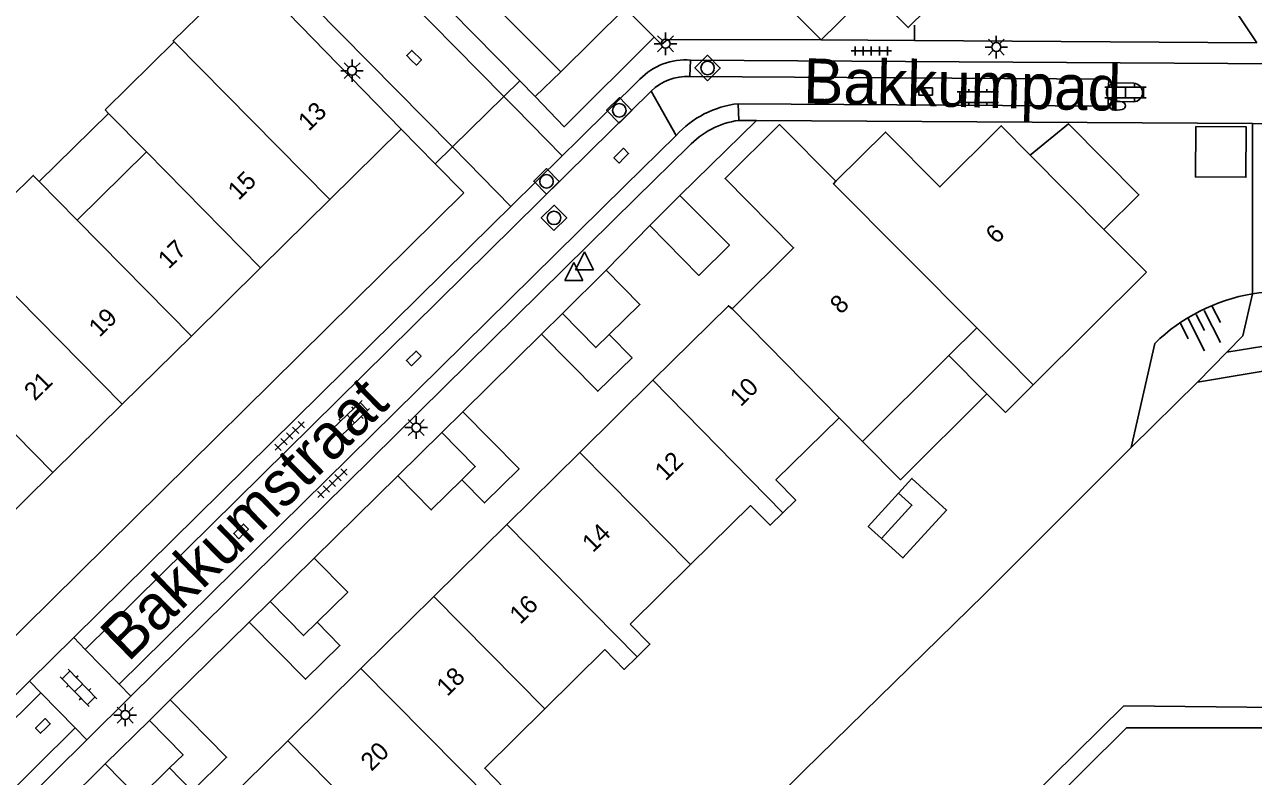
# Model space of a CAD drawing. Extents: x 128000 to 131008, y 398996 to 402500.
# Drawn here: x 129610.8 to 129679.1, y 399505.3 to 399547 of the extents above; entities that cross this region are included whole.
import ezdxf

# ---------------------------------------------------------------- set-up
doc = ezdxf.new("R2010")
doc.units = 0
for name, color, linetype in [('gg-afsc-erfafscheiding', 7, 'Continuous'), ('gg-anno-huisnummerreeks BGT', 7, 'Continuous'), ('gg-anno-openbare ruimte label', 7, 'Continuous'), ('gg-bbg-bijgebouw', 7, 'Continuous'), ('gg-bbg-gedigitaliseerde bebouwing', 7, 'Continuous'), ('gg-bbg-gedigitaliseerde bijgebouw', 7, 'Continuous'), ('gg-bbg-hoofdgebouw', 7, 'Continuous'), ('gg-bbg-luifel en loopbrug', 7, 'Continuous'), ('gg-bbg-tussenscheiding', 7, 'Continuous'), ('gg-knt-BGT kruinlijn', 7, 'Continuous'), ('gg-knt-verharding', 7, 'Continuous'), ('gg-kntw-beschoeiing', 7, 'Continuous'), ('gt-grn-groengrens', 7, 'Continuous'), ('gt-grn-weggrens', 7, 'Continuous'), ('gt-symb-brandkraan', 7, 'Continuous'), ('gt-symb-klinker verharding', 7, 'Continuous'), ('gt-symb-kolk', 7, 'Continuous'), ('gt-symb-lichtmast', 7, 'Continuous'), ('gt-symb-rioolschacht', 7, 'Continuous'), ('gt-symb-talud symbool', 7, 'Continuous'), ('gt-symb-tegel verharding', 7, 'Continuous'), ('gt-symb-waterafsluiter', 7, 'Continuous')]:
    doc.layers.add(name, color=color, linetype=linetype)

# ---------------------------------------------------------------- blocks, each defined once
blk = doc.blocks.new('gt0-LMAST')
at = {"layer": 'gt-symb-lichtmast'}
for p, q in [((-0.182, 0.173), (-0.447, 0.438)), ((-0.005, 0.246), (-0.005, 0.621)), ((0.172, 0.173), (0.437, 0.438)), ((-0.255, -0.004), (-0.63, -0.004)), ((-0.182, -0.181), (-0.447, -0.446)), ((-0.005, -0.254), (-0.005, -0.629)), ((0.437, -0.446), (0.172, -0.181)), ((0.245, -0.004), (0.62, -0.004))]:
    blk.add_line(p, q, dxfattribs=at)
blk.add_circle((-0.005, -0.004), 0.25, dxfattribs=at)
blk = doc.blocks.new('gt0-KOLK')
at = {"layer": 'gt-symb-kolk'}
blk.add_lwpolyline([(0, 0), (0.375, 0), (0.375, 0.4), (-0.375, 0.4), (-0.375, 0), (0, 0)], dxfattribs=at)
blk = doc.blocks.new('gt0-RS')
at = {"layer": 'gt-symb-rioolschacht'}
blk.add_lwpolyline([(-0.5, -0.5), (0.5, -0.5), (0.5, 0.5), (-0.5, 0.5)], close=True, dxfattribs=at)
blk.add_circle((0, 0), 0.375, dxfattribs=at)
blk = doc.blocks.new('gt0-KL1')
at = {"layer": 'gt-symb-klinker verharding'}
for p, q in [((-1.15, 0.3), (1.15, 0.3)), ((-1, -0.3), (-1, 0.3)), ((-0.5, 0.3), (-0.5, 0.45)), ((0, -0.3), (0, 0.3)), ((0.5, 0.3), (0.5, 0.45)), ((1, -0.3), (1, 0.3)), ((-1.15, -0.3), (1.15, -0.3)), ((-0.5, -0.45), (-0.5, -0.3)), ((0.5, -0.45), (0.5, -0.3))]:
    blk.add_line(p, q, dxfattribs=at)
blk = doc.blocks.new('gt0-TEG1')
at = {"layer": 'gt-symb-tegel verharding'}
for p, q in [((-1.125, 0), (1.125, 0)), ((-0.9, -0.25), (-0.9, 0.25)), ((-0.45, -0.25), (-0.45, 0.25)), ((0, -0.25), (0, 0.25)), ((0.45, -0.25), (0.45, 0.25)), ((0.9, -0.25), (0.9, 0.25))]:
    blk.add_line(p, q, dxfattribs=at)
blk = doc.blocks.new('gt0-BR')
at = {"layer": 'gt-symb-brandkraan'}
for centre, radius, start, end in [((-0.244, 0), 0.206, 107.56694, 252.43307), ((0.599, -2.664), 3, 106.89205, 107.56694), ((0, -0.691), 0.938, 73.10799, 106.89205), ((-0.599, -2.664), 3, 72.43309, 73.10799), ((0.244, 0), 0.206, 287.56695, 72.43309), ((0.599, 2.664), 3, 252.43307, 253.10797), ((0, 0.691), 0.938, 253.10797, 286.89206), ((-0.599, 2.664), 3, 286.89206, 287.56695)]:
    blk.add_arc(centre, radius, start, end, dxfattribs=at)
blk = doc.blocks.new('gt0-TALUD_1')
at = {"layer": 'gt-symb-talud symbool'}
for p, q in [((-1, -1), (-1, 0)), ((-0.5, -2), (-0.5, 0)), ((0.5, -2), (0.5, 0)), ((1, -1), (1, 0)), ((0, -1), (0, 0))]:
    blk.add_line(p, q, dxfattribs=at)
blk = doc.blocks.new('gt0-WAFSL')
at = {"layer": 'gt-symb-waterafsluiter'}
for p, q in [((-0.5, -0.333), (0, 0.667)), ((0, 0.667), (0.5, -0.333)), ((0.5, -0.333), (-0.5, -0.333))]:
    blk.add_line(p, q, dxfattribs=at)

msp = doc.modelspace()

# ---------------------------------------------------------------- linework, layer by layer
at = {"layer": 'gg-afsc-erfafscheiding'}
for p, q in [((129677.139, 399549.221), (129679.269, 399545.991)), ((129660.26, 399546.116), (129660.265, 399546.966)), ((129679.269, 399545.991), (129660.26, 399546.116)), ((129679.03, 399541.504), (129679.03, 399532.052))]:
    msp.add_line(p, q, dxfattribs=at)
at = {"layer": 'gg-bbg-bijgebouw'}
for p, q in [((129645.949, 399536.23), (129647.233, 399537.511)), ((129645.559, 399535.841), (129645.949, 399536.23)), ((129643.14, 399533.36), (129640.707, 399530.961)), ((129640.707, 399530.961), (129639.54, 399529.81)), ((129635.17, 399525.5), (129634.007, 399524.357)), ((129634.007, 399524.357), (129631.56, 399521.95)), ((129626.92, 399517.38), (129624.47, 399514.964)), ((129624.47, 399514.964), (129623.31, 399513.82)), ((129618.93, 399509.5), (129617.775, 399508.364)), ((129617.775, 399508.364), (129615.32, 399505.95))]:
    msp.add_line(p, q, dxfattribs=at)
for points in [[(129647.233, 399537.511), (129649.987, 399534.747), (129648.294, 399533.073), (129645.559, 399535.841)], [(129643.31, 399529.8), (129645.01, 399531.46), (129643.14, 399533.36)], [(129639.54, 399529.81), (129642.67, 399526.64), (129644.58, 399528.5), (129643.31, 399529.8)], [(129635.12, 399521.73), (129636.39, 399520.44), (129638.3, 399522.33), (129635.17, 399525.5)], [(129631.56, 399521.95), (129633.42, 399520.05), (129635.12, 399521.73)], [(129627.08, 399513.81), (129628.79, 399515.49), (129626.92, 399517.38)], [(129623.31, 399513.82), (129626.44, 399510.65), (129628.35, 399512.52), (129627.08, 399513.81)], [(129618.89, 399505.72), (129620.14, 399504.44), (129622.06, 399506.32), (129618.93, 399509.5)], [(129615.32, 399505.95), (129617.19, 399504.05), (129618.89, 399505.72)]]:
    msp.add_lwpolyline(points, dxfattribs=at)
at = {"layer": 'gg-bbg-gedigitaliseerde bebouwing'}
for p, q in [((129619.145, 399546.039), (129615.312, 399542.265)), ((129615.312, 399542.265), (129615.503, 399542.071)), ((129615.503, 399542.071), (129617.608, 399539.934)), ((129617.608, 399539.934), (129613.762, 399536.143)), ((129613.762, 399536.143), (129611.655, 399538.282)), ((129673.15, 399533.25), (129666.852, 399526.999)), ((129662.174, 399528.626), (129657.373, 399523.857)), ((129657.373, 399523.857), (129656.08, 399525.16)), ((129647.827, 399517.012), (129644.479, 399513.704)), ((129639.729, 399509.009), (129643.057, 399512.298))]:
    msp.add_line(p, q, dxfattribs=at)
for points in [[(129611.655, 399538.282), (129611.316, 399538.626), (129607.469, 399534.838)], [(129656.08, 399525.16), (129652.57, 399521.713), (129653.667, 399520.595), (129652.956, 399519.896)], [(129652.956, 399519.896), (129652.243, 399519.195), (129651.163, 399520.293), (129647.827, 399517.012)], [(129644.857, 399511.898), (129645.569, 399512.601), (129644.479, 399513.704)], [(129644.857, 399511.898), (129644.146, 399511.196), (129643.057, 399512.298)], [(129639.729, 399509.009), (129636.391, 399505.701), (129637.477, 399504.606), (129636.774, 399503.909)]]:
    msp.add_lwpolyline(points, dxfattribs=at)
at = {"layer": 'gg-bbg-gedigitaliseerde bijgebouw'}
for p, q in [((129664.288, 399526.496), (129662.174, 399528.626)), ((129666.852, 399526.999), (129665.309, 399525.467)), ((129665.309, 399525.467), (129664.288, 399526.496))]:
    msp.add_line(p, q, dxfattribs=at)
for points in [[(129675.886, 399541.341), (129678.686, 399541.323), (129678.669, 399538.523), (129675.869, 399538.541), (129675.886, 399541.341)], [(129658.434, 399518.462), (129659.616, 399517.384), (129662.042, 399520.044), (129660.121, 399521.796), (129659.38, 399520.983)], [(129658.434, 399518.462), (129660.118, 399520.31), (129659.38, 399520.983)]]:
    msp.add_lwpolyline(points, dxfattribs=at)
at = {"layer": 'gg-bbg-hoofdgebouw'}
for p, q in [((129631.76, 399541.19), (129625.45, 399547.66)), ((129644.191, 399547.91), (129640.62, 399544.38)), ((129627.795, 399537.286), (129631.76, 399541.19)), ((129670.787, 399535.63), (129666.688, 399539.76)), ((129623.947, 399533.497), (129627.795, 399537.286)), ((129673.15, 399533.25), (129670.787, 399535.63)), ((129620.099, 399529.708), (129623.947, 399533.497)), ((129616.252, 399525.92), (129620.099, 399529.708)), ((129645.737, 399527.252), (129641.68, 399523.248)), ((129612.403, 399522.131), (129616.252, 399525.92)), ((129641.68, 399523.248), (129637.624, 399519.244)), ((129608.554, 399518.341), (129612.403, 399522.131)), ((129637.624, 399519.244), (129633.566, 399515.24)), ((129633.566, 399515.24), (129629.51, 399511.236)), ((129629.51, 399511.236), (129625.453, 399507.232)), ((129625.453, 399507.232), (129621.396, 399503.228))]:
    msp.add_line(p, q, dxfattribs=at)
for points in [[(129655.07, 399546.15), (129657.87, 399548.91), (129659.92, 399546.84), (129664.96, 399551.811), (129662.83, 399553.97)], [(129648.38, 399552.05), (129651.69, 399548.7), (129652.12, 399549.13), (129655.07, 399546.15)], [(129634.66, 399551.2), (129637.61, 399548.21), (129637.19, 399547.8), (129640.62, 399544.38)], [(129623.125, 399550.044), (129619.083, 399546.102), (129619.145, 399546.039)], [(129655.89, 399538.3), (129652.77, 399541.45), (129649.74, 399538.45), (129653.55, 399534.61), (129650.14, 399531.22)], [(129666.688, 399539.76), (129665.08, 399541.38), (129661.67, 399537.99), (129658.65, 399541.03), (129655.89, 399538.3)], [(129650.14, 399531.22), (129649.93, 399531.39), (129645.737, 399527.252)]]:
    msp.add_lwpolyline(points, dxfattribs=at)
at = {"layer": 'gg-bbg-luifel en loopbrug'}
msp.add_line((129615.503, 399542.071), (129611.655, 399538.282), dxfattribs=at)
for points in [[(129670.787, 399535.63), (129672.725, 399537.553), (129668.815, 399541.492), (129666.688, 399539.76)], [(129657.373, 399523.857), (129659.487, 399521.728), (129664.288, 399526.496)], [(129659.38, 399520.983), (129657.695, 399519.136), (129658.434, 399518.462)]]:
    msp.add_lwpolyline(points, dxfattribs=at)
at = {"layer": 'gg-bbg-tussenscheiding'}
for p, q in [((129619.145, 399546.039), (129627.795, 399537.286)), ((129617.608, 399539.934), (129623.947, 399533.497)), ((129613.762, 399536.143), (129620.099, 399529.708)), ((129607.469, 399534.838), (129616.252, 399525.92)), ((129650.14, 399531.22), (129656.08, 399525.16)), ((129662.174, 399528.626), (129663.717, 399530.158)), ((129663.717, 399530.158), (129666.852, 399526.999)), ((129606.069, 399528.563), (129612.403, 399522.131)), ((129652.956, 399519.896), (129645.737, 399527.252)), ((129647.827, 399517.012), (129641.68, 399523.248)), ((129644.857, 399511.898), (129637.624, 399519.244)), ((129639.729, 399509.009), (129633.566, 399515.24)), ((129636.774, 399503.909), (129629.51, 399511.236)), ((129631.613, 399500.994), (129625.453, 399507.232))]:
    msp.add_line(p, q, dxfattribs=at)
for points in [[(129663.717, 399530.158), (129655.761, 399538.168), (129655.89, 399538.3)], [(129643.31, 399529.8), (129642.559, 399529.066), (129640.707, 399530.961)], [(129635.12, 399521.73), (129635.867, 399522.468), (129634.007, 399524.357)], [(129627.08, 399513.81), (129626.331, 399513.074), (129624.47, 399514.964)], [(129618.89, 399505.72), (129619.639, 399506.456), (129617.775, 399508.364)]]:
    msp.add_lwpolyline(points, dxfattribs=at)
at = {"layer": 'gg-knt-BGT kruinlijn'}
msp.add_line((129673.61, 399529.3), (129672.3, 399523.51), dxfattribs=at)
for centre, radius, start, end in [((129680.751, 399521.95), 10.248, 99.6663, 134.17198), ((129680.41, 399522.591), 9.562, 64.36496, 98.30039)]:
    msp.add_arc(centre, radius, start, end, dxfattribs=at)
at = {"layer": 'gg-knt-verharding'}
for p, q in [((129645.799, 399546.309), (129644.191, 399547.91)), ((129660.26, 399546.116), (129655.07, 399546.15)), ((129647.829, 399545.03), (129682.698, 399544.812)), ((129639.2, 399543.01), (129640.62, 399544.38)), ((129641.596, 399540.603), (129645.01, 399543.97)), ((129638.342, 399543.88), (129639.2, 399543.01)), ((129642.239, 399539.956), (129645.64, 399543.31)), ((129634.6, 399540.21), (129637.46, 399543.01)), ((129631.76, 399541.19), (129633.646, 399539.272)), ((129651.49, 399541.674), (129647.233, 399537.511)), ((129650.5, 399541.681), (129651.49, 399541.674)), ((129679.03, 399541.504), (129651.49, 399541.674)), ((129682.93, 399541.48), (129679.03, 399541.504)), ((129640.691, 399539.71), (129641.596, 399540.603)), ((129644.158, 399538.03), (129647.02, 399540.851)), ((129614.202, 399512.308), (129642.239, 399539.956)), ((129644.812, 399537.374), (129647.71, 399540.231)), ((129633.646, 399539.272), (129635.24, 399537.651)), ((129637.841, 399536.899), (129640.691, 399539.71)), ((129616.097, 399510.366), (129644.158, 399538.03)), ((129635.24, 399537.651), (129606.04, 399508.83)), ((129616.747, 399509.7), (129644.812, 399537.374)), ((129636.823, 399535.895), (129637.841, 399536.899)), ((129613.568, 399512.958), (129636.823, 399535.895)), ((129645.559, 399535.841), (129643.14, 399533.36)), ((129635.17, 399525.5), (129639.54, 399529.81)), ((129626.92, 399517.38), (129631.56, 399521.95)), ((129618.93, 399509.5), (129623.31, 399513.82)), ((129611.115, 399510.538), (129613.568, 399512.958)), ((129613.568, 399512.958), (129614.202, 399512.308)), ((129614.202, 399512.308), (129616.097, 399510.366)), ((129607.065, 399506.544), (129611.115, 399510.538)), ((129611.115, 399510.538), (129611.748, 399509.889)), ((129551.27, 399450.25), (129611.748, 399509.889)), ((129611.748, 399509.889), (129613.643, 399507.946)), ((129616.097, 399510.366), (129616.747, 399509.7)), ((129614.293, 399507.28), (129616.747, 399509.7)), ((129553.15, 399448.31), (129613.643, 399507.946)), ((129613.643, 399507.946), (129614.293, 399507.28)), ((129567.487, 399461.127), (129614.293, 399507.28)), ((129610.69, 399501.39), (129615.32, 399505.95))]:
    msp.add_line(p, q, dxfattribs=at)
for points in [[(129597.86, 399580.49), (129600.11, 399582.651), (129638.342, 399543.88)], [(129637.46, 399543.01), (129601.27, 399579.69), (129600.95, 399579.83), (129598.69, 399579.89), (129598.23, 399580.05), (129597.86, 399580.49)], [(129601.99, 399571.527), (129603.638, 399571.554), (129634.6, 399540.21)], [(129645.799, 399546.309), (129640.804, 399541.332), (129639.2, 399543.01)], [(129655.07, 399546.15), (129646.54, 399546.17), (129646.22, 399545.89), (129645.799, 399546.309)], [(129647.779, 399544.12), (129671.05, 399543.98), (129671.041, 399543.581)], [(129672.44, 399543.74), (129671.43, 399543.76), (129671.216, 399543.713), (129671.041, 399543.581)], [(129650.47, 399542.61), (129671.02, 399542.48), (129671.027, 399542.937)], [(129671.027, 399542.937), (129671.201, 399542.794), (129671.419, 399542.74), (129672.43, 399542.71)]]:
    msp.add_lwpolyline(points, dxfattribs=at)
for centre, radius, start, end in [((129647.526, 399541.556), 3.487, 85.02066, 136.19386), ((129647.621, 399541.307), 2.817, 86.79015, 134.69136), ((129671.427, 399543.25), 0.508, 139.45034, 218.05893), ((129672.414, 399543.225), 0.515, 271.82813, 87.05937), ((129651.126, 399537.06), 5.589, 96.74332, 137.28666), ((129651.185, 399536.954), 4.777, 98.24587, 136.67712)]:
    msp.add_arc(centre, radius, start, end, dxfattribs=at)
at = {"layer": 'gg-kntw-beschoeiing'}
for p, q in [((129672.3, 399523.51), (129675.98, 399527.14)), ((129648.473, 399500), (129654.11, 399505.561))]:
    msp.add_line(p, q, dxfattribs=at)
for points in [[(129675.98, 399527.14), (129681.16, 399528.02), (129683.609, 399526.314)], [(129672.3, 399523.51), (129664.131, 399515.362), (129654.11, 399505.561)], [(129686.893, 399524.026), (129689.6, 399522.14), (129692.48, 399514.16), (129687.25, 399509.01), (129671.88, 399509.17), (129662.588, 399500)]]:
    msp.add_lwpolyline(points, dxfattribs=at)
at = {"layer": 'gt-grn-groengrens'}
msp.add_line((129675.98, 399527.14), (129677.615, 399528.809), dxfattribs=at)
for points in [[(129677.615, 399528.809), (129678.507, 399529.72), (129679.03, 399532.052)], [(129677.615, 399528.809), (129681.039, 399529.362), (129685.294, 399526.415)], [(129686.523, 399525.564), (129690.085, 399523.096), (129693.671, 399514.207), (129687.783, 399507.941), (129672.046, 399507.941), (129638.247, 399474.422), (129635.41, 399474.155), (129634.446, 399473.187)]]:
    msp.add_lwpolyline(points, dxfattribs=at)
at = {"layer": 'gt-grn-weggrens'}
for p, q in [((129647.829, 399545.03), (129647.779, 399544.12)), ((129638.342, 399543.88), (129637.46, 399543.01)), ((129645.64, 399543.31), (129647.02, 399540.851)), ((129650.47, 399542.61), (129650.5, 399541.681)), ((129634.6, 399540.21), (129633.646, 399539.272)), ((129634.6, 399540.21), (129637.841, 399536.899))]:
    msp.add_line(p, q, dxfattribs=at)
msp.add_lwpolyline([(129637.46, 399543.01), (129638.068, 399542.389), (129640.691, 399539.71)], dxfattribs=at)

# ---------------------------------------------------------------- block references
at = {"layer": 'gt-symb-brandkraan'}
msp.add_blockref('gt0-BR', (129671.531, 399542.499), dxfattribs=at)
at = {"layer": 'gt-symb-klinker verharding'}
for p in [(129663.778, 399542.975), (129671.98, 399543.226)]:
    msp.add_blockref('gt0-KL1', p, dxfattribs=at)
for p, rotation in [((129628.962, 399525.108), 43.86557837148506), ((129613.839, 399510.172), -45.688326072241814)]:
    msp.add_blockref('gt0-KL1', p, dxfattribs=dict(at, rotation=rotation))
at = {"layer": 'gt-symb-kolk'}
for p, rotation in [((129632.328, 399545.016), -44.43273359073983), ((129644.119, 399539.583), 45.56726640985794), ((129632.595, 399528.319), 44.594803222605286), ((129623, 399518.715), 44.51376743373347), ((129611.995, 399507.912), 45.0000000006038)]:
    msp.add_blockref('gt0-KOLK', p, dxfattribs=dict(at, rotation=rotation))
msp.add_blockref('gt0-KOLK', (129660.881, 399543.086), dxfattribs=at)
at = {"layer": 'gt-symb-lichtmast'}
for p in [(129646.441, 399545.941), (129664.811, 399545.755), (129629.031, 399544.447), (129632.593, 399524.629), (129616.432, 399508.662)]:
    msp.add_blockref('gt0-LMAST', p, dxfattribs=at)
at = {"layer": 'gt-symb-rioolschacht'}
for p, rotation in [((129648.77, 399544.592), 44.594803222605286), ((129643.866, 399542.24), 44.51376743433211), ((129639.823, 399538.294), 44.594803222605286), ((129640.239, 399536.267), 44.594803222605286)]:
    msp.add_blockref('gt0-RS', p, dxfattribs=dict(at, rotation=rotation))
at = {"layer": 'gt-symb-talud symbool', "xscale": 0.9999839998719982, "yscale": 0.9999839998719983, "rotation": 26.872538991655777}
msp.add_blockref('gt0-TALUD_1', (129675.909, 399530.903), dxfattribs=at)
at = {"layer": 'gt-symb-tegel verharding'}
msp.add_blockref('gt0-TEG1', (129657.864, 399545.54), dxfattribs=at)
at = {"layer": 'gt-symb-tegel verharding', "rotation": 44.189646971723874}
for p in [(129625.565, 399524.154), (129627.925, 399521.531)]:
    msp.add_blockref('gt0-TEG1', p, dxfattribs=at)
at = {"layer": 'gt-symb-waterafsluiter'}
for p in [(129641.939, 399533.71), (129641.338, 399533.115)]:
    msp.add_blockref('gt0-WAFSL', p, dxfattribs=at)

# ---------------------------------------------------------------- texts
at = {"layer": 'gg-anno-huisnummerreeks BGT'}
for s, rotation, p in [('13', 44.6, (129626.627, 399541.046)), ('15', 44.6, (129622.72, 399537.199)), ('6', 44.8, (129664.814, 399534.77)), ('17', 44.6, (129618.844, 399533.383)), ('8', 44.8, (129656.173, 399530.872)), ('19', 44.6, (129614.999, 399529.597)), ('21', 44.6, (129611.409, 399526.062)), ('10', 44.6, (129650.61, 399525.738)), ('12', 44.6, (129646.436, 399521.619)), ('14', 44.6, (129642.402, 399517.638)), ('16', 44.6, (129638.371, 399513.659)), ('18', 44.6, (129634.315, 399509.656)), ('20', 44.6, (129630.102, 399505.498))]:
    msp.add_text(s, height=1, rotation=rotation, dxfattribs=at).set_placement(p)
at = {"layer": 'gg-anno-openbare ruimte label'}
for s, rotation, p in [('Bakkumpad', 358.6, (129654.064, 399542.636)), ('Bakkumstraat', 44.4, (129616.588, 399511.554))]:
    msp.add_text(s, height=2.5, rotation=rotation, dxfattribs=at).set_placement(p)

doc.saveas('drawing.dxf')
